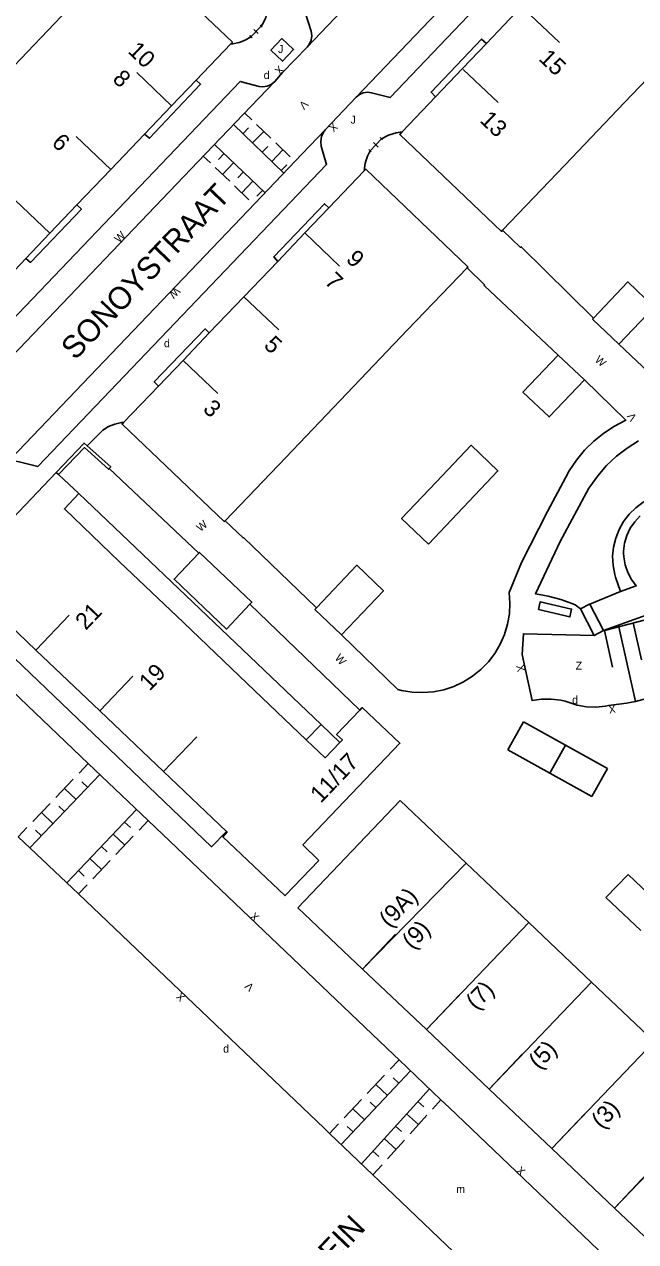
# Model space of a CAD drawing. Extents: x 134999 to 136502, y 457398 to 459002.
# Drawn here: x 135147.1 to 135185.3, y 458026.4 to 458102.5 of the extents above; entities that cross this region are included whole.
import ezdxf

# ---------------------------------------------------------------- set-up
doc = ezdxf.new("R2010")
doc.units = 0
for name, color, linetype in [('RI_DGTB_13', 7, 'Continuous'), ('RI_DGTB_15', 7, 'Continuous'), ('RI_DGTB_18', 7, 'Continuous'), ('RI_DGTB_2', 7, 'Continuous'), ('RI_DGTB_28', 7, 'Continuous'), ('RI_DGTB_29', 7, 'Continuous'), ('RI_DGTB_30', 7, 'Continuous'), ('RI_DGTB_31', 7, 'Continuous'), ('RI_DGTB_32', 7, 'Continuous'), ('RI_DGTB_35', 7, 'Continuous'), ('RI_DGTB_36', 7, 'Continuous'), ('RI_DGTB_37', 7, 'Continuous'), ('RI_DGTB_43', 7, 'Continuous'), ('RI_DGTB_48', 7, 'Continuous'), ('RI_DGTB_5', 7, 'Continuous'), ('RI_DGTB_53', 7, 'Continuous'), ('RI_DGTB_54', 7, 'Continuous'), ('RI_DGTB_6', 7, 'Continuous'), ('RI_DGTB_7', 7, 'Continuous')]:
    doc.layers.add(name, color=color, linetype=linetype)

msp = doc.modelspace()

# ---------------------------------------------------------------- linework, layer by layer
at = {"layer": 'RI_DGTB_13'}
for p, q in [((135177.274, 458057.177), (135178.242, 458058.927)), ((135179.899, 458055.725), (135180.867, 458057.475)), ((135182.524, 458054.273), (135183.492, 458056.023)), ((135170.546, 458054.008), (135164.147, 458047.314)), ((135174.663, 458050.103), (135168.192, 458043.478)), ((135183.397, 458047.953), (135184.779, 458049.399)), ((135178.581, 458046.387), (135172.182, 458039.693)), ((135182.499, 458042.671), (135176.1, 458035.977)), ((135186.417, 458038.955), (135180.018, 458032.261)), ((135190.336, 458035.238), (135183.937, 458028.544))]:
    msp.add_line(p, q, dxfattribs=at)
for points in [[(135180.867, 458057.475), (135178.242, 458058.927)], [(135183.492, 458056.023), (135180.867, 458057.475)], [(135179.899, 458055.725), (135177.274, 458057.177)], [(135182.524, 458054.273), (135179.899, 458055.725)], [(135174.663, 458050.103), (135170.546, 458054.008)], [(135178.581, 458046.387), (135174.663, 458050.103)], [(135186.956, 458047.334), (135184.779, 458049.399)], [(135185.574, 458045.888), (135183.397, 458047.953)], [(135168.192, 458043.478), (135164.147, 458047.314)], [(135182.499, 458042.671), (135178.581, 458046.387)], [(135172.182, 458039.693), (135168.192, 458043.478)], [(135186.417, 458038.955), (135182.499, 458042.671)], [(135176.1, 458035.977), (135172.182, 458039.693)], [(135180.018, 458032.261), (135176.1, 458035.977)], [(135183.937, 458028.544), (135180.018, 458032.261)], [(135188.054, 458024.639), (135183.937, 458028.544)]]:
    msp.add_lwpolyline(points, dxfattribs=at)
at = {"layer": 'RI_DGTB_15'}
for p, q in [((135178.314, 458103.447), (135180.487, 458101.379)), ((135156.259, 458097.429), (135154.09, 458099.501)), ((135174.479, 458099.705), (135176.652, 458097.637)), ((135152.457, 458093.447), (135150.288, 458095.519)), ((135148.655, 458089.465), (135146.486, 458091.537)), ((135164.586, 458089.481), (135166.755, 458087.408)), ((135160.781, 458085.501), (135162.95, 458083.428)), ((135156.976, 458081.521), (135159.145, 458079.448)), ((135147.79, 458063.421), (135149.86, 458065.593)), ((135151.777, 458059.621), (135153.847, 458061.793)), ((135155.764, 458055.821), (135157.834, 458057.993)), ((135168.192, 458043.478), (135170.257, 458045.655)), ((135172.182, 458039.693), (135174.247, 458041.87)), ((135176.1, 458035.977), (135178.165, 458038.154)), ((135180.018, 458032.261), (135182.083, 458034.438)), ((135183.937, 458028.544), (135186.002, 458030.721))]:
    msp.add_line(p, q, dxfattribs=at)
at = {"layer": 'RI_DGTB_18'}
for p, q in [((135184.195, 458064.875), (135185.241, 458060.201)), ((135185.094, 458065.107), (135185.609, 458062.813)), ((135183.296, 458064.642), (135183.808, 458062.347))]:
    msp.add_line(p, q, dxfattribs=at)
for points in [[(135184.295, 458067.066), (135183.99, 458067.97), (135183.942, 458068.141), (135183.839, 458068.707), (135183.815, 458069.282), (135183.871, 458069.855), (135184.006, 458070.415), (135184.217, 458070.95), (135184.5, 458071.451), (135184.85, 458071.908), (135185.26, 458072.312), (135185.722, 458072.655), (135186.226, 458072.931), (135186.765, 458073.135), (135187.326, 458073.262), (135187.38, 458073.27), (135192.946, 458074.284), (135193.136, 458074.204), (135193.602, 458073.946), (135194.023, 458073.622), (135194.392, 458073.239)], [(135194.301, 458071.384), (135191.51, 458069.43), (135191.457, 458068.9), (135191.325, 458068.383), (135191.117, 458067.892), (135190.839, 458067.438), (135190.495, 458067.03), (135190.095, 458066.678), (135189.646, 458066.39), (135189.159, 458066.172), (135188.9, 458066.09), (135183.296, 458064.642), (135183.238, 458064.63)]]:
    msp.add_lwpolyline(points, dxfattribs=at)
at = {"layer": 'RI_DGTB_2'}
for p, q in [((135145.992, 458099.479), (135149.794, 458103.461)), ((135184.543, 458097.609), (135180.825, 458093.718)), ((135176.938, 458089.651), (135180.825, 458093.718)), ((135174.716, 458087.304), (135171.003, 458083.42)), ((135158.615, 458083.236), (135156.976, 458081.521)), ((135171.003, 458083.42), (135167.198, 458079.44)), ((135155.443, 458079.918), (135156.976, 458081.521)), ((135167.198, 458079.44), (135163.393, 458075.46)), ((135159.603, 458071.496), (135163.393, 458075.46)), ((135149.194, 458074.384), (135149.05, 458074.52)), ((135156.999, 458065.137), (135153.015, 458068.939)), ((135160.984, 458061.335), (135156.999, 458065.137)), ((135151.776, 458059.62), (135147.788, 458063.419)), ((135160.984, 458061.335), (135164.674, 458057.814)), ((135155.763, 458055.82), (135151.776, 458059.62))]:
    msp.add_line(p, q, dxfattribs=at)
for points in [[(135153.606, 458107.454), (135153.651, 458107.501), (135160.061, 458101.411), (135159.955, 458101.3)], [(135178.142, 458103.654), (135175.926, 458101.327)], [(135159.955, 458101.3), (135157.795, 458099.037)], [(135175.926, 458101.327), (135174.431, 458099.757)], [(135174.431, 458099.757), (135172.754, 458097.997)], [(135157.795, 458099.037), (135156.259, 458097.429)], [(135172.754, 458097.997), (135170.655, 458095.793)], [(135156.259, 458097.429), (135154.572, 458095.662)], [(135154.572, 458095.662), (135152.457, 458093.447)], [(135170.655, 458095.793), (135170.511, 458095.641), (135176.871, 458089.581), (135176.938, 458089.651)], [(135152.457, 458093.447), (135150.346, 458091.236)], [(135168.301, 458093.367), (135166.089, 458091.053)], [(135168.301, 458093.367), (135168.391, 458093.461), (135174.771, 458087.361), (135174.716, 458087.304)], [(135150.346, 458091.236), (135148.655, 458089.465)], [(135166.089, 458091.053), (135164.586, 458089.481)], [(135147.146, 458087.885), (135148.655, 458089.465)], [(135164.586, 458089.481), (135162.889, 458087.706)], [(135145.024, 458085.662), (135147.146, 458087.885)], [(135162.889, 458087.706), (135160.781, 458085.501)], [(135160.781, 458085.501), (135158.615, 458083.236)], [(135153.264, 458077.639), (135155.443, 458079.918)], [(135153.264, 458077.639), (135153.171, 458077.541), (135159.551, 458071.441), (135159.603, 458071.496)], [(135149.05, 458074.52), (135144.36, 458069.59), (135145.249, 458068.74), (135143.798, 458067.221), (135143.897, 458067.127)], [(135150.46, 458073.19), (135149.194, 458074.384)], [(135153.015, 458068.939), (135149.563, 458072.234), (135150.46, 458073.19)], [(135143.897, 458067.127), (135147.788, 458063.419)], [(135164.45, 458051.24), (135170.52, 458057.59), (135168.171, 458059.821), (135168.025, 458059.668)], [(135166.769, 458057.64), (135166.931, 458057.811), (135166.571, 458058.141), (135168.025, 458059.668)], [(135165.61, 458058.77), (135164.674, 458057.814)], [(135166.769, 458057.64), (135165.61, 458058.77)], [(135164.674, 458057.814), (135165.861, 458056.681), (135166.769, 458057.64)], [(135155.763, 458055.82), (135159.684, 458052.085)], [(135159.724, 458052.047), (135159.47, 458051.75), (135163.342, 458048.077)], [(135159.684, 458052.085), (135159.724, 458052.047)], [(135164.45, 458051.24), (135165.467, 458050.265)], [(135163.342, 458048.077), (135163.35, 458048.07), (135165.467, 458050.265)]]:
    msp.add_lwpolyline(points, dxfattribs=at)
at = {"layer": 'RI_DGTB_28'}
for p in [(135182.383, 458066.28), (135182.66, 458064.33)]:
    msp.add_line(p, (135183.238, 458064.63), dxfattribs=at)
for points in [[(135182.66, 458064.33), (135181.8, 458065.99), (135181.814, 458065.997)], [(135181.814, 458065.997), (135182.378, 458066.29), (135182.383, 458066.28)]]:
    msp.add_lwpolyline(points, dxfattribs=at)
at = {"layer": 'RI_DGTB_31'}
for p, q in [((135160.822, 458096.986), (135161.27, 458096.553)), ((135160.13, 458096.263), (135163.276, 458093.223)), ((135160.724, 458095.69), (135161.072, 458096.049)), ((135161.568, 458096.264), (135162.464, 458095.398)), ((135161.321, 458095.112), (135162.016, 458095.831)), ((135162.096, 458091.989), (135158.933, 458095.012)), ((135161.918, 458094.535), (135162.266, 458094.894)), ((135162.516, 458093.958), (135163.211, 458094.677)), ((135162.763, 458095.11), (135163.659, 458094.244)), ((135158.692, 458093.858), (135158.241, 458094.289)), ((135159.533, 458094.438), (135159.187, 458094.077)), ((135160.134, 458093.864), (135159.443, 458093.141)), ((135163.113, 458093.38), (135163.46, 458093.74)), ((135159.893, 458092.71), (135158.992, 458093.571)), ((135160.734, 458093.29), (135160.389, 458092.929)), ((135161.095, 458091.562), (135160.194, 458092.423)), ((135161.335, 458092.716), (135160.644, 458091.993)), ((135161.936, 458092.142), (135161.591, 458091.781)), ((135151.058, 458056.32), (135150.479, 458055.715)), ((135150.117, 458055.337), (135149.032, 458054.205)), ((135151.02, 458054.834), (135150.659, 458055.18)), ((135150.296, 458054.079), (135149.574, 458054.771)), ((135148.67, 458053.827), (135147.585, 458052.695)), ((135149.573, 458053.324), (135149.212, 458053.67)), ((135148.85, 458052.569), (135148.128, 458053.261)), ((135153.325, 458052.662), (135153.687, 458052.317)), ((135154.23, 458052.162), (135154.795, 458052.756)), ((135148.126, 458051.814), (135147.765, 458052.16)), ((135152.603, 458051.904), (135153.328, 458051.214)), ((135151.882, 458051.145), (135152.244, 458050.801)), ((135152.786, 458050.646), (135153.869, 458051.783)), ((135151.16, 458050.387), (135151.884, 458049.698)), ((135150.438, 458049.629), (135150.8, 458049.284)), ((135151.343, 458049.129), (135152.426, 458050.266)), ((135150.434, 458048.173), (135150.982, 458048.75)), ((135168.479, 458035.7), (135169.554, 458036.84)), ((135170.461, 458036.344), (135170.097, 458036.687)), ((135169.744, 458035.584), (135169.017, 458036.27)), ((135167.046, 458034.18), (135168.121, 458035.32)), ((135169.028, 458034.824), (135168.664, 458035.167)), ((135171.647, 458035.206), (135172.018, 458034.871)), ((135168.311, 458034.064), (135167.583, 458034.75)), ((135170.945, 458034.431), (135171.687, 458033.76)), ((135166.126, 458033.204), (135166.688, 458033.8)), ((135167.594, 458033.304), (135167.23, 458033.647)), ((135170.244, 458033.656), (135170.614, 458033.321)), ((135172.213, 458034.341), (135171.16, 458033.179)), ((135169.542, 458032.881), (135170.283, 458032.21)), ((135168.84, 458032.106), (135169.211, 458031.771)), ((135170.81, 458032.791), (135169.757, 458031.629)), ((135169.406, 458031.241), (135168.84, 458030.615))]:
    msp.add_line(p, q, dxfattribs=at)
for points in [[(135162.468, 458100.902), (135163.156, 458101.628), (135163.881, 458100.939), (135163.193, 458100.213), (135162.468, 458100.902)], [(135151.782, 458055.63), (135147.407, 458051.063)], [(135149.714, 458048.867), (135154.072, 458053.446)], [(135147.224, 458052.317), (135146.682, 458051.752)], [(135169.913, 458037.22), (135170.467, 458037.808)], [(135166.85, 458032.514), (135171.191, 458037.118)], [(135172.365, 458035.998), (135168.116, 458031.306)], [(135173.088, 458035.308), (135172.564, 458034.729)]]:
    msp.add_lwpolyline(points, dxfattribs=at)
at = {"layer": 'RI_DGTB_32'}
msp.add_lwpolyline([(135179.18, 458065.95), (135181.14, 458065.49), (135181.254, 458065.977), (135179.294, 458066.437), (135179.18, 458065.95)], dxfattribs=at)
at = {"layer": 'RI_DGTB_48'}
for p, q in [((135161.21, 458101.75), (135161.85, 458102.4)), ((135161.85, 458102.4), (135161.21, 458101.75)), ((135161.66, 458101.947), (135161.4, 458102.203)), ((135161.915, 458102.336), (135161.785, 458102.464)), ((135161.275, 458101.686), (135161.145, 458101.814))]:
    msp.add_line(p, q, dxfattribs=at)
for points in [[(135162.249, 458103.735), (135162.239, 458103.341), (135162.15, 458102.958), (135161.985, 458102.6), (135161.85, 458102.4)], [(135161.21, 458101.75), (135160.865, 458101.529), (135160.483, 458101.379), (135160.08, 458101.306), (135159.955, 458101.3)]]:
    msp.add_lwpolyline(points, dxfattribs=at)
at = {"layer": 'RI_DGTB_5'}
msp.add_lwpolyline([(135184.543, 458097.609), (135187.439, 458100.64)], dxfattribs=at)
at = {"layer": 'RI_DGTB_53'}
for p, q in [((135164.731, 458101.091), (135185.671, 458123.141)), ((135188.872, 458120.098), (135167.789, 458097.96)), ((135165.86, 458095.925), (135167.789, 458097.96)), ((135169.37, 458095.37), (135168.66, 458094.62)), ((135168.66, 458094.62), (135169.37, 458095.37)), ((135169.295, 458095.441), (135169.445, 458095.299)), ((135168.585, 458094.691), (135168.735, 458094.549)), ((135168.865, 458095.138), (135169.166, 458094.853)), ((135157.953, 458069.47), (135152.361, 458074.761)), ((135182.383, 458066.28), (135184.295, 458067.066)), ((135168.025, 458059.668), (135161.154, 458066.277)), ((135142.628, 458064.361), (135151.058, 458056.32)), ((135154.795, 458052.756), (135151.058, 458056.32)), ((135173.088, 458035.308), (135170.467, 458037.808))]:
    msp.add_line(p, q, dxfattribs=at)
for points in [[(135185.671, 458123.141), (135185.433, 458122.969), (135185.158, 458122.868), (135184.865, 458122.845), (135184.681, 458122.871), (135183.561, 458123.121), (135164.601, 458103.261), (135164.971, 458102.091), (135165.013, 458101.807), (135164.975, 458101.523), (135164.86, 458101.259), (135164.731, 458101.091)], [(135167.789, 458097.96), (135167.991, 458098.137), (135168.237, 458098.247), (135168.504, 458098.28), (135168.749, 458098.24), (135169.923, 458097.946), (135188.939, 458117.9), (135188.609, 458119.06), (135188.559, 458119.333), (135188.588, 458119.608), (135188.695, 458119.864), (135188.872, 458120.098)], [(135164.731, 458101.091), (135163.191, 458099.501), (135162.701, 458098.951)], [(135162.701, 458098.951), (135162.49, 458098.768), (135162.235, 458098.653), (135161.959, 458098.614), (135161.731, 458098.641), (135160.541, 458098.951), (135142.171, 458079.731), (135142.481, 458078.531), (135142.526, 458078.259), (135142.491, 458077.985), (135142.379, 458077.733), (135142.231, 458077.551)], [(135161.213, 458097.395), (135162.701, 458098.951)], [(135157.912, 458093.945), (135161.213, 458097.395)], [(135165.86, 458095.925), (135165.749, 458095.775), (135165.625, 458095.501), (135165.578, 458095.204), (135165.61, 458094.905), (135165.94, 458093.765), (135147.91, 458074.895), (135146.74, 458075.175), (135146.516, 458075.214), (135146.241, 458075.189), (135145.986, 458075.086), (135145.77, 458074.915)], [(135165.86, 458095.925), (135164.424, 458094.423)], [(135169.37, 458095.37), (135169.814, 458095.589), (135170.287, 458095.735), (135170.655, 458095.793)], [(135184.201, 458082.531), (135186.43, 458080.43), (135189.84, 458080.88), (135199.23, 458090.84), (135195.57, 458094.39), (135196.847, 458095.777)], [(135168.301, 458093.367), (135168.362, 458093.837), (135168.501, 458094.29), (135168.66, 458094.62)], [(135142.231, 458077.551), (135157.912, 458093.945)], [(135164.424, 458094.423), (135161.036, 458090.88)], [(135161.036, 458090.88), (135145.77, 458074.915)], [(135182.624, 458084.167), (135178.1, 458088.62), (135178.06, 458088.58), (135176.938, 458089.651)], [(135180.421, 458081.851), (135175.78, 458086.19), (135175.82, 458086.23), (135174.716, 458087.304)], [(135166.871, 458064.361), (135170.39, 458060.95), (135170.63, 458060.89), (135171.286, 458060.782), (135171.951, 458060.754), (135172.615, 458060.806), (135173.268, 458060.937), (135173.9, 458061.145), (135174.503, 458061.428), (135175.067, 458061.78), (135175.585, 458062.198), (135176.05, 458062.675), (135176.453, 458063.204), (135176.791, 458063.778), (135177.057, 458064.388), (135177.248, 458065.025), (135177.362, 458065.681), (135177.396, 458066.346), (135177.35, 458067.01), (135178.13, 458068.88), (135179.74, 458072.08), (135180.88, 458074.22), (135181.101, 458074.612), (135181.549, 458075.28), (135182.061, 458075.9), (135182.632, 458076.467), (135183.256, 458076.974), (135183.928, 458077.416), (135184.64, 458077.79), (135182.061, 458080.301)], [(135150.991, 458076.171), (135151.96, 458077.15), (135152.314, 458077.382), (135152.706, 458077.543), (135153.121, 458077.628), (135153.264, 458077.639)], [(135150.991, 458076.171), (135150.79, 458076.35), (135149.05, 458074.52)], [(135181.814, 458065.997), (135181.47, 458066.24), (135181.329, 458066.303), (135180.574, 458066.585), (135179.796, 458066.792), (135179, 458066.92), (135180.53, 458070.2), (135182.33, 458073.54), (135182.385, 458073.626), (135182.879, 458074.311), (135183.436, 458074.945), (135184.05, 458075.525), (135184.716, 458076.043), (135185.428, 458076.496)], [(135149.194, 458074.384), (135150.81, 458076.07), (135152.322, 458074.718), (135152.361, 458074.761)], [(135152.361, 458074.761), (135152.456, 458074.868), (135150.991, 458076.171)], [(135184.295, 458067.066), (135185.29, 458067.43), (135184.989, 458067.829), (135184.755, 458068.271), (135184.595, 458068.745), (135184.512, 458069.238), (135184.5, 458069.47), (135184.5, 458069.6), (135184.56, 458070.095), (135184.699, 458070.574), (135184.912, 458071.025), (135185.195, 458071.435), (135185.539, 458071.796)], [(135159.603, 458071.496), (135160.73, 458070.42), (135160.76, 458070.45), (135165.303, 458066.048)], [(135183.238, 458064.63), (135188.92, 458066.67)], [(135186.158, 458060.448), (135185.241, 458060.201), (135184.676, 458060.09), (135183.73, 458059.97), (135183.55, 458059.95), (135183.362, 458059.913), (135182.774, 458059.853), (135182.183, 458059.872), (135181.6, 458059.97), (135180.85, 458060.22), (135180.581, 458060.28), (135179.981, 458060.353), (135179.378, 458060.346), (135178.78, 458060.26), (135178.32, 458062.36), (135178.16, 458063.14), (135178.24, 458064.43), (135182.66, 458064.33)], [(135154.795, 458052.756), (135170.14, 458038.12)], [(135170.14, 458038.12), (135170.467, 458037.808)], [(135173.088, 458035.308), (135173.593, 458034.826)], [(135173.593, 458034.826), (135184.306, 458024.609)]]:
    msp.add_lwpolyline(points, dxfattribs=at)
at = {"layer": 'RI_DGTB_54'}
for p, q in [((135150.434, 458048.173), (135146.682, 458051.752)), ((135168.84, 458030.615), (135166.126, 458033.204))]:
    msp.add_line(p, q, dxfattribs=at)
for points in [[(135165.784, 458033.53), (135150.434, 458048.173)], [(135166.126, 458033.204), (135165.784, 458033.53)], [(135168.84, 458030.615), (135169.237, 458030.236)], [(135169.237, 458030.236), (135179.941, 458020.025)]]:
    msp.add_lwpolyline(points, dxfattribs=at)
at = {"layer": 'RI_DGTB_6'}
msp.add_line((135180.421, 458081.851), (135182.061, 458080.301), dxfattribs=at)
for points in [[(135184.201, 458082.531), (135186.401, 458084.851), (135184.761, 458086.421), (135182.624, 458084.167)], [(135184.201, 458082.531), (135182.561, 458084.101), (135182.624, 458084.167)], [(135182.061, 458080.301), (135179.851, 458077.991), (135178.211, 458079.541), (135180.421, 458081.851)], [(135172.797, 458073.916), (135174.971, 458076.211), (135176.65, 458074.612), (135174.481, 458072.322)], [(135172.311, 458070.031), (135170.631, 458071.631), (135172.797, 458073.916)], [(135174.481, 458072.322), (135172.311, 458070.031)], [(135161.154, 458066.277), (135159.681, 458064.731), (135156.411, 458067.851), (135157.953, 458069.47)], [(135161.154, 458066.277), (135161.281, 458066.411), (135158.001, 458069.521), (135157.953, 458069.47)], [(135166.871, 458064.361), (135169.491, 458067.121), (135167.831, 458068.711), (135165.303, 458066.048)], [(135166.871, 458064.361), (135165.211, 458065.951), (135165.303, 458066.048)]]:
    msp.add_lwpolyline(points, dxfattribs=at)
at = {"layer": 'RI_DGTB_7'}
msp.add_line((135150.46, 458073.19), (135165.61, 458058.77), dxfattribs=at)
for points in [[(135175.926, 458101.327), (135175.631, 458101.601), (135172.471, 458098.291), (135172.754, 458097.997)], [(135157.795, 458099.037), (135158.071, 458098.781), (135154.871, 458095.401), (135154.572, 458095.662)], [(135150.346, 458091.236), (135150.621, 458090.971), (135147.451, 458087.641), (135147.146, 458087.885)], [(135162.889, 458087.706), (135162.641, 458087.981), (135165.821, 458091.311), (135166.089, 458091.053)], [(135155.443, 458079.918), (135155.181, 458080.171), (135158.351, 458083.491), (135158.615, 458083.236)], [(135143.897, 458067.127), (135142.981, 458066.211), (135158.761, 458051.121), (135159.684, 458052.085)]]:
    msp.add_lwpolyline(points, dxfattribs=at)

# ---------------------------------------------------------------- texts
at = {"layer": 'RI_DGTB_29'}
for rotation, p in [(359.99973, (135162.011, 458099.102)), (359.99973, (135155.781, 458082.342)), (359.99965, (135181.28, 458060.05))]:
    msp.add_text('d', height=0.5, rotation=rotation, dxfattribs=at).set_placement(p)
msp.add_text('d', height=0.5, dxfattribs=at).set_placement((135159.482, 458038.257))
at = {"layer": 'RI_DGTB_30'}
for s, height, rotation, p in [('X', 0.5, 47.10684, (135163.026, 458099.315)), ('V', 0.5, 225.67314, (135164.493, 458097.821)), ('X', 0.5, 223.90997, (135166.349, 458096.424)), ('W', 0.5, 44.99999, (135152.981, 458088.83)), ('W', 0.5, 224.99924, (135156.493, 458086.144)), ('W', 0.5, 318.65171, (135182.663, 458081.492)), ('V', 0.5, 124.21443, (135185.348, 458077.934)), ('W', 0.5, 39.17346, (135158.06, 458070.784)), ('W', 0.5, 311.75976, (135166.423, 458062.895)), ('X', 0.5, 101.97247, (135178.372, 458062.115)), ('X', 0.5, 187.56983, (135183.978, 458060.003)), ('X', 0.5, 316.36847, (135161.106, 458046.712)), ('X', 0.499, 136.40187, (135157.166, 458041.766)), ('V', 0.499, 136.40187, (135161.452, 458042.397)), ('X', 0.499, 316.38904, (135177.745, 458030.832))]:
    msp.add_text(s, height=height, rotation=rotation, dxfattribs=at).set_placement(p)
at = {"layer": 'RI_DGTB_31'}
for p in [(135162.911, 458100.732), (135167.441, 458096.312)]:
    msp.add_text('J', height=0.5, rotation=359.99973, dxfattribs=at).set_placement(p)
at = {"layer": 'RI_DGTB_32'}
msp.add_text('Z', height=0.5, dxfattribs=at).set_placement((135181.5, 458062.188))
at = {"layer": 'RI_DGTB_35'}
for s, rotation, p in [('10', 316.3216, (135153.471, 458100.79)), ('13', 316.4031, (135175.457, 458096.465)), ('9', 316.2896, (135167.103, 458087.77)), ('3', 316.2896, (135158.159, 458078.416)), ('21', 46.3792, (135150.899, 458064.609)), ('(9A)', 46.515, (135169.878, 458046.015))]:
    msp.add_text(s, height=1.054, rotation=rotation, dxfattribs=at).set_placement(p)
at = {"layer": 'RI_DGTB_36'}
for s, rotation, p in [('15', 316.4031, (135179.142, 458100.315)), ('8', 316.3382, (135152.511, 458099.03)), ('6', 316.3382, (135148.709, 458095.048)), ('7', 316.2896, (135165.768, 458086.377)), ('5', 316.2896, (135161.962, 458082.397)), ('19', 46.3792, (135154.885, 458060.809)), ('11/17', 46.3792, (135165.579, 458053.8)), ('(9)', 46.515, (135171.312, 458044.655)), ('(7)', 46.515, (135175.302, 458040.87)), ('(5)', 46.515, (135179.22, 458037.154)), ('(3)', 46.515, (135183.138, 458033.438))]:
    msp.add_text(s, height=1.054, rotation=rotation, dxfattribs=at).set_placement(p)
at = {"layer": 'RI_DGTB_37'}
for s, rotation, p in [('SONOYSTRAAT', 46.3417, (135150.237, 458081.48)), ('SONOYSTRAAT', 46.3417, (135150.237, 458081.48)), ('SONOYSTRAAT', 46.3417, (135150.237, 458081.48)), ('BLOIS VAN TRESLONGPLEIN', 46.40538, (135150.446, 458008.351))]:
    msp.add_text(s, height=1.4, rotation=rotation, dxfattribs=at).set_placement(p)
at = {"layer": 'RI_DGTB_43'}
msp.add_text('m', height=0.5, dxfattribs=at).set_placement((135174.04, 458029.478))

doc.saveas('drawing.dxf')
